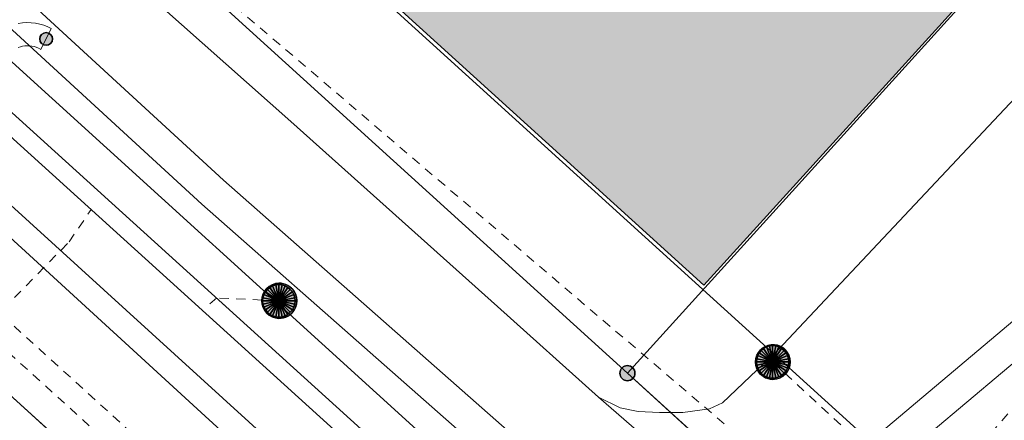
# Model space of a CAD drawing. Header units: metres. Extents: x 2695560 to 2696939, y 1260491 to 1262050.
# Tile 563 of 656: x 2695999 to 2696020, y 1261179 to 1261187. Entities that reach past the tile are written whole.
import ezdxf

# ---------------------------------------------------------------- set-up
doc = ezdxf.new("R2010")
doc.units = ezdxf.units.M
doc.linetypes.add('AUSGEZOGEN', pattern=[0])
doc.linetypes.add('VERDECKT2_S2', pattern=[0.36, 0.2, -0.16])
for name, color, linetype in [('XR$1$AV_Gebäudeflächen (BB)', 7, 'AUSGEZOGEN'), ('XR$1$AV_Grenzpunkte', 7, 'AUSGEZOGEN'), ('XR$1$AV_Linien (BB)', 7, 'AUSGEZOGEN'), ('XR$1$AW_LK_Schachtdeckel', 24, 'AUSGEZOGEN'), ('XR$1$EW_LK_Knoten', 1, 'AUSGEZOGEN'), ('XR$1$Liegenschaftsgrenzen', 7, 'AUSGEZOGEN'), ('XR$1$PFAV', 255, 'AUSGEZOGEN'), ('XR$1$PFAW', 255, 'AUSGEZOGEN'), ('XR$1$RAEW', 8, 'AUSGEZOGEN'), ('XR$1$RP_Abstandslinie', 7, 'AUSGEZOGEN')]:
    doc.layers.add(name, color=color, linetype=linetype)
for name, color, linetype, lineweight in [('XR$2$ABW-Linie-R-ungenau', 4, 'VERDECKT2_S2', 18), ('XR$2$ABW-LinieFlaeche-R-genau', 4, 'AUSGEZOGEN', 18), ('XR$2$ABW-Punkt', 6, 'AUSGEZOGEN', 18), ('XR$2$ELE-Flaeche-oberirdisch', 1, 'AUSGEZOGEN', 18), ('XR$2$ELE-LinieFlaeche-genau', 1, 'AUSGEZOGEN', 18), ('XR$2$ELE-LinieFlaeche-ungenau', 1, 'VERDECKT2_S2', 18), ('XR$2$GAS-Linie-genau', 12, 'AUSGEZOGEN', 18), ('XR$2$KOM-Linie-U-genau', 91, 'AUSGEZOGEN', 18), ('XR$2$WAS-Linie-genau', 5, 'AUSGEZOGEN', 18)]:
    doc.layers.add(name, color=color, linetype=linetype, lineweight=lineweight)

# ---------------------------------------------------------------- blocks, each defined once
blk = doc.blocks.new('BAV15')
at = {"layer": 'XR$1$PFAV', "transparency": 33554687}
blk.add_hatch(color=7, dxfattribs=at).paths.add_polyline_path([(0.5, 0), (0.49, 0.101), (0.459, 0.197), (0.41, 0.286), (0.344, 0.362), (0.264, 0.424), (0.174, 0.469), (0.076, 0.494), (-0.025, 0.499), (-0.125, 0.484), (-0.22, 0.449), (-0.306, 0.395), (-0.379, 0.326), (-0.437, 0.243), (-0.477, 0.15), (-0.497, 0.051), (-0.497, -0.051), (-0.477, -0.15), (-0.437, -0.243), (-0.379, -0.326), (-0.306, -0.395), (-0.22, -0.449), (-0.125, -0.484), (-0.025, -0.499), (0.076, -0.494), (0.174, -0.469), (0.264, -0.424), (0.344, -0.362), (0.41, -0.286), (0.459, -0.197), (0.49, -0.101)])
at = {"color": 7, "transparency": 33554687}
for start, end in [(90, 270), (270, 90)]:
    blk.add_arc((0, 0), 0.5, start, end, dxfattribs=at)
at = {"layer": 'XR$1$PFAV', "transparency": 33554687}
blk.add_circle((0, 0), 0.5, dxfattribs=at)
blk = doc.blocks.new('BAW2088')
at = {"layer": 'XR$1$PFAW', "transparency": 33554687}
blk.add_hatch(color=253, dxfattribs=at).paths.add_polyline_path([(0.51, 0), (0.5, 0.101), (0.47, 0.197), (0.421, 0.286), (0.355, 0.362), (0.275, 0.424), (0.184, 0.469), (0.086, 0.494), (-0.015, 0.499), (-0.115, 0.484), (-0.21, 0.449), (-0.296, 0.395), (-0.369, 0.326), (-0.427, 0.243), (-0.467, 0.15), (-0.487, 0.051), (-0.487, -0.051), (-0.467, -0.15), (-0.427, -0.243), (-0.369, -0.326), (-0.296, -0.395), (-0.21, -0.449), (-0.115, -0.484), (-0.015, -0.499), (0.086, -0.494), (0.184, -0.469), (0.275, -0.424), (0.355, -0.362), (0.421, -0.286), (0.47, -0.197), (0.5, -0.101)])
at = {"transparency": 33554687}
for start, end in [(91.1948, 268.8052), (268.8052, 91.1948)]:
    blk.add_arc((0.01, 0), 0.5, start, end, dxfattribs=at)
at = {"layer": 'XR$1$PFAW', "transparency": 33554687}
blk.add_circle((0.01, 0), 0.5, dxfattribs=at)
blk = doc.blocks.new('BAW2082')
at = {"layer": 'XR$1$PFAW', "transparency": 33554687}
blk.add_hatch(color=7, dxfattribs=at).paths.add_polyline_path([(0.509, -0.003), (0.499, 0.098), (0.469, 0.194), (0.42, 0.283), (0.354, 0.359), (0.274, 0.421), (0.183, 0.466), (0.085, 0.491), (-0.016, 0.496), (-0.116, 0.481), (-0.211, 0.446), (-0.297, 0.392), (-0.37, 0.323), (-0.428, 0.24), (-0.468, 0.147), (-0.488, 0.047), (-0.488, -0.054), (-0.468, -0.153), (-0.428, -0.246), (-0.37, -0.329), (-0.297, -0.398), (-0.211, -0.452), (-0.116, -0.487), (-0.016, -0.502), (0.085, -0.497), (0.183, -0.472), (0.274, -0.427), (0.354, -0.366), (0.42, -0.289), (0.469, -0.2), (0.499, -0.104)])
at = {"transparency": 33554687}
for start, end in [(91.1948, 268.8052), (268.8052, 91.1948)]:
    blk.add_arc((0.01, 0), 0.5, start, end, dxfattribs=at)
at = {"layer": 'XR$1$PFAW', "transparency": 33554687}
blk.add_circle((0.009, -0.003), 0.5, dxfattribs=at)
blk = doc.blocks.new('BEW957')
at = {"layer": 'XR$1$RAEW', "transparency": 33554687}
blk.add_hatch(color=1, dxfattribs=at).paths.add_polyline_path([(-0.5, 0), (-0.497, -0.051), (-0.49, -0.101), (-0.477, -0.15), (-0.459, -0.197), (-0.437, -0.243), (-0.41, -0.286), (-0.379, -0.326), (-0.344, -0.362), (-0.306, -0.395), (-0.264, -0.424), (-0.22, -0.449), (-0.174, -0.469), (-0.125, -0.484), (-0.076, -0.494), (-0.025, -0.499), (0.025, -0.499), (0.076, -0.494), (0.125, -0.484), (0.174, -0.469), (0.22, -0.449), (0.264, -0.424), (0.306, -0.395), (0.344, -0.362), (0.379, -0.326), (0.41, -0.286), (0.437, -0.243), (0.459, -0.197), (0.477, -0.15), (0.49, -0.101), (0.497, -0.051), (0.5, 0), (0.497, 0.051), (0.49, 0.101), (0.477, 0.15), (0.459, 0.197), (0.437, 0.243), (0.41, 0.286), (0.379, 0.326), (0.344, 0.362), (0.306, 0.395), (0.264, 0.424), (0.22, 0.449), (0.174, 0.469), (0.125, 0.484), (0.076, 0.494), (0.025, 0.499), (-0.025, 0.499), (-0.076, 0.494), (-0.125, 0.484), (-0.174, 0.469), (-0.22, 0.449), (-0.264, 0.424), (-0.306, 0.395), (-0.344, 0.362), (-0.379, 0.326), (-0.41, 0.286), (-0.437, 0.243), (-0.459, 0.197), (-0.477, 0.15), (-0.49, 0.101), (-0.497, 0.051)])
at = {"color": 1, "transparency": 33554687}
for start, end in [(90, 180), (180, 270), (0, 90), (270, 0)]:
    blk.add_arc((0, 0), 0.5, start, end, dxfattribs=at)
at = {"layer": 'XR$1$RAEW', "color": 1, "transparency": 33554687}
blk.add_circle((0, 0), 0.5, dxfattribs=at)
blk = doc.blocks.new('ABW-SCHLAMMSAMMLER_RUND')
at = {"layer": 'XR$2$ABW-Punkt', "linetype": 'AUSGEZOGEN', "lineweight": 13, "transparency": 33554687}
for p, q in [((-70, 75, 2500), (70, 75, 2500)), ((-70, -75, 2500), (70, -75, 2500))]:
    blk.add_line(p, q, dxfattribs=at)
blk.add_polyline3d([(90, 0, 2500), (0, 0, 2500), (-90, 0, 2500)], dxfattribs=at)
at = {"layer": 'XR$2$ABW-Punkt', "linetype": 'AUSGEZOGEN', "lineweight": 25, "transparency": 33554687}
for points in [[(-147, 29, 2500), (0, 0, 2500), (-150, 0, 2500)], [(-147, 29), (0, 0), (-150, 0)], [(-147, 29, 2500), (-147, 29), (-150, 0), (-150, 0, 2500)], [(-150, 0, 2500), (0, 0, 2500), (-147, -29, 2500)], [(-150, 0), (0, 0), (-147, -29)], [(-139, 57, 2500), (0, 0, 2500), (-147, 29, 2500)], [(-139, 57), (0, 0), (-147, 29)], [(-139, 57, 2500), (-139, 57), (-147, 29), (-147, 29, 2500)], [(-147, -29, 2500), (0, 0, 2500), (-139, -57, 2500)], [(-147, -29), (0, 0), (-139, -57)], [(-125, 83, 2500), (0, 0, 2500), (-139, 57, 2500)], [(-125, 83), (0, 0), (-139, 57)], [(-125, 83, 2500), (-125, 83), (-139, 57), (-139, 57, 2500)], [(-139, -57, 2500), (0, 0, 2500), (-125, -83, 2500)], [(-139, -57), (0, 0), (-125, -83)], [(-106, 106, 2500), (0, 0, 2500), (-125, 83, 2500)], [(-106, 106), (0, 0), (-125, 83)], [(-106, 106, 2500), (-106, 106), (-125, 83), (-125, 83, 2500)], [(-125, -83, 2500), (0, 0, 2500), (-106, -106, 2500)], [(-125, -83), (0, 0), (-106, -106)], [(-83, 125, 2500), (0, 0, 2500), (-106, 106, 2500)], [(-83, 125), (0, 0), (-106, 106)], [(-83, 125, 2500), (-83, 125), (-106, 106), (-106, 106, 2500)], [(-106, -106, 2500), (0, 0, 2500), (-83, -125, 2500)], [(-106, -106), (0, 0), (-83, -125)], [(-57, 139, 2500), (0, 0, 2500), (-83, 125, 2500)], [(-57, 139), (0, 0), (-83, 125)], [(-57, 139, 2500), (-57, 139), (-83, 125), (-83, 125, 2500)], [(-83, -125, 2500), (0, 0, 2500), (-57, -139, 2500)], [(-83, -125), (0, 0), (-57, -139)], [(-29, 147, 2500), (0, 0, 2500), (-57, 139, 2500)], [(-29, 147), (0, 0), (-57, 139)], [(-29, 147, 2500), (-29, 147), (-57, 139), (-57, 139, 2500)], [(-57, -139, 2500), (0, 0, 2500), (-29, -147, 2500)], [(-57, -139), (0, 0), (-29, -147)], [(0, 150, 2500), (0, 0, 2500), (-29, 147, 2500)], [(0, 150), (0, 0), (-29, 147)], [(0, 150, 2500), (0, 150), (-29, 147), (-29, 147, 2500)], [(-29, -147, 2500), (0, 0, 2500), (0, -150, 2500)], [(-29, -147), (0, 0), (0, -150)], [(29, 147, 2500), (0, 0, 2500), (0, 150, 2500)], [(29, 147), (0, 0), (0, 150)], [(29, 147, 2500), (29, 147), (0, 150), (0, 150, 2500)], [(57, 139, 2500), (0, 0, 2500), (29, 147, 2500)], [(57, 139), (0, 0), (29, 147)], [(83, 125, 2500), (0, 0, 2500), (57, 139, 2500)], [(83, 125), (0, 0), (57, 139)], [(106, 106, 2500), (0, 0, 2500), (83, 125, 2500)], [(106, 106), (0, 0), (83, 125)], [(125, 83, 2500), (0, 0, 2500), (106, 106, 2500)], [(125, 83), (0, 0), (106, 106)], [(139, 57, 2500), (0, 0, 2500), (125, 83, 2500)], [(139, 57), (0, 0), (125, 83)], [(147, 29, 2500), (0, 0, 2500), (139, 57, 2500)], [(147, 29), (0, 0), (139, 57)], [(150, 0, 2500), (0, 0, 2500), (147, 29, 2500)], [(150, 0), (0, 0), (147, 29)], [(0, -150, 2500), (0, 0, 2500), (29, -147, 2500)], [(29, -147, 2500), (0, 0, 2500), (57, -139, 2500)], [(57, -139, 2500), (0, 0, 2500), (83, -125, 2500)], [(83, -125, 2500), (0, 0, 2500), (106, -106, 2500)], [(106, -106, 2500), (0, 0, 2500), (125, -83, 2500)], [(125, -83, 2500), (0, 0, 2500), (139, -57, 2500)], [(139, -57, 2500), (0, 0, 2500), (147, -29, 2500)], [(147, -29, 2500), (0, 0, 2500), (150, 0, 2500)], [(0, -150), (0, 0), (29, -147)], [(29, -147), (0, 0), (57, -139)], [(57, -139), (0, 0), (83, -125)], [(83, -125), (0, 0), (106, -106)], [(106, -106), (0, 0), (125, -83)], [(125, -83), (0, 0), (139, -57)], [(139, -57), (0, 0), (147, -29)], [(147, -29), (0, 0), (150, 0)], [(57, 139, 2500), (57, 139), (29, 147), (29, 147, 2500)], [(83, 125, 2500), (83, 125), (57, 139), (57, 139, 2500)], [(106, 106, 2500), (106, 106), (83, 125), (83, 125, 2500)], [(125, 83, 2500), (125, 83), (106, 106), (106, 106, 2500)], [(139, 57, 2500), (139, 57), (125, 83), (125, 83, 2500)], [(147, 29, 2500), (147, 29), (139, 57), (139, 57, 2500)], [(150, 0, 2500), (150, 0), (147, 29), (147, 29, 2500)], [(-150, 0, 2500), (-150, 0), (-147, -29), (-147, -29, 2500)], [(-147, -29, 2500), (-147, -29), (-139, -57), (-139, -57, 2500)], [(-139, -57, 2500), (-139, -57), (-125, -83), (-125, -83, 2500)], [(-125, -83, 2500), (-125, -83), (-106, -106), (-106, -106, 2500)], [(-106, -106, 2500), (-106, -106), (-83, -125), (-83, -125, 2500)], [(-83, -125, 2500), (-83, -125), (-57, -139), (-57, -139, 2500)], [(-57, -139, 2500), (-57, -139), (-29, -147), (-29, -147, 2500)], [(-29, -147, 2500), (-29, -147), (0, -150), (0, -150, 2500)], [(0, -150, 2500), (0, -150), (29, -147), (29, -147, 2500)], [(29, -147, 2500), (29, -147), (57, -139), (57, -139, 2500)], [(57, -139, 2500), (57, -139), (83, -125), (83, -125, 2500)], [(83, -125, 2500), (83, -125), (106, -106), (106, -106, 2500)], [(106, -106, 2500), (106, -106), (125, -83), (125, -83, 2500)], [(125, -83, 2500), (125, -83), (139, -57), (139, -57, 2500)], [(139, -57, 2500), (139, -57), (147, -29), (147, -29, 2500)], [(147, -29, 2500), (147, -29), (150, 0), (150, 0, 2500)]]:
    blk.add_3dface(points, dxfattribs=at)
blk = doc.blocks.new('ABW-KONTROLLSCHACHT')
at = {"layer": 'XR$2$ABW-Punkt', "linetype": 'AUSGEZOGEN', "lineweight": 25, "transparency": 33554687}
for points in [[(-247, 247, 2500), (0, 0, 2500), (-291, 194, 2500)], [(-247, 247), (0, 0), (-291, 194)], [(-247, 247, 2500), (-247, 247), (-291, 194), (-291, 194, 2500)], [(-194, 291, 2500), (0, 0, 2500), (-247, 247, 2500)], [(-194, 291), (0, 0), (-247, 247)], [(-194, 291, 2500), (-194, 291), (-247, 247), (-247, 247, 2500)], [(-134, 323, 2500), (0, 0, 2500), (-194, 291, 2500)], [(-134, 323), (0, 0), (-194, 291)], [(-134, 323, 2500), (-134, 323), (-194, 291), (-194, 291, 2500)], [(-68, 343, 2500), (0, 0, 2500), (-134, 323, 2500)], [(-68, 343), (0, 0), (-134, 323)], [(-68, 343, 2500), (-68, 343), (-134, 323), (-134, 323, 2500)], [(0, 350, 2500), (0, 0, 2500), (-68, 343, 2500)], [(0, 350), (0, 0), (-68, 343)], [(0, 350, 2500), (0, 350), (-68, 343), (-68, 343, 2500)], [(68, 343, 2500), (0, 0, 2500), (0, 350, 2500)], [(68, 343), (0, 0), (0, 350)], [(68, 343, 2500), (68, 343), (0, 350), (0, 350, 2500)], [(134, 323, 2500), (0, 0, 2500), (68, 343, 2500)], [(134, 323), (0, 0), (68, 343)], [(194, 291, 2500), (0, 0, 2500), (134, 323, 2500)], [(194, 291), (0, 0), (134, 323)], [(247, 247, 2500), (0, 0, 2500), (194, 291, 2500)], [(247, 247), (0, 0), (194, 291)], [(291, 194, 2500), (0, 0, 2500), (247, 247, 2500)], [(291, 194), (0, 0), (247, 247)], [(134, 323, 2500), (134, 323), (68, 343), (68, 343, 2500)], [(194, 291, 2500), (194, 291), (134, 323), (134, 323, 2500)], [(247, 247, 2500), (247, 247), (194, 291), (194, 291, 2500)], [(291, 194, 2500), (291, 194), (247, 247), (247, 247, 2500)], [(-343, 68, 2500), (0, 0, 2500), (-350, 0, 2500)], [(-343, 68), (0, 0), (-350, 0)], [(-343, 68, 2500), (-343, 68), (-350, 0), (-350, 0, 2500)], [(-350, 0, 2500), (0, 0, 2500), (-343, -68, 2500)], [(-350, 0), (0, 0), (-343, -68)], [(-323, 134, 2500), (0, 0, 2500), (-343, 68, 2500)], [(-323, 134), (0, 0), (-343, 68)], [(-323, 134, 2500), (-323, 134), (-343, 68), (-343, 68, 2500)], [(-343, -68, 2500), (0, 0, 2500), (-323, -134, 2500)], [(-343, -68), (0, 0), (-323, -134)], [(-291, 194, 2500), (0, 0, 2500), (-323, 134, 2500)], [(-291, 194), (0, 0), (-323, 134)], [(-291, 194, 2500), (-291, 194), (-323, 134), (-323, 134, 2500)], [(-323, -134, 2500), (0, 0, 2500), (-291, -194, 2500)], [(-323, -134), (0, 0), (-291, -194)], [(-291, -194, 2500), (0, 0, 2500), (-247, -247, 2500)], [(-291, -194), (0, 0), (-247, -247)], [(-247, -247, 2500), (0, 0, 2500), (-194, -291, 2500)], [(-247, -247), (0, 0), (-194, -291)], [(-194, -291, 2500), (0, 0, 2500), (-134, -323, 2500)], [(-194, -291), (0, 0), (-134, -323)], [(-134, -323, 2500), (0, 0, 2500), (-68, -343, 2500)], [(-134, -323), (0, 0), (-68, -343)], [(-68, -343, 2500), (0, 0, 2500), (0, -350, 2500)], [(-68, -343), (0, 0), (0, -350)], [(323, 134, 2500), (0, 0, 2500), (291, 194, 2500)], [(323, 134), (0, 0), (291, 194)], [(343, 68, 2500), (0, 0, 2500), (323, 134, 2500)], [(343, 68), (0, 0), (323, 134)], [(350, 0, 2500), (0, 0, 2500), (343, 68, 2500)], [(350, 0), (0, 0), (343, 68)], [(0, -350, 2500), (0, 0, 2500), (68, -343, 2500)], [(68, -343, 2500), (0, 0, 2500), (134, -323, 2500)], [(134, -323, 2500), (0, 0, 2500), (194, -291, 2500)], [(194, -291, 2500), (0, 0, 2500), (247, -247, 2500)], [(247, -247, 2500), (0, 0, 2500), (291, -194, 2500)], [(291, -194, 2500), (0, 0, 2500), (323, -134, 2500)], [(323, -134, 2500), (0, 0, 2500), (343, -68, 2500)], [(343, -68, 2500), (0, 0, 2500), (350, 0, 2500)], [(0, -350), (0, 0), (68, -343)], [(68, -343), (0, 0), (134, -323)], [(134, -323), (0, 0), (194, -291)], [(194, -291), (0, 0), (247, -247)], [(247, -247), (0, 0), (291, -194)], [(291, -194), (0, 0), (323, -134)], [(323, -134), (0, 0), (343, -68)], [(343, -68), (0, 0), (350, 0)], [(323, 134, 2500), (323, 134), (291, 194), (291, 194, 2500)], [(343, 68, 2500), (343, 68), (323, 134), (323, 134, 2500)], [(350, 0, 2500), (350, 0), (343, 68), (343, 68, 2500)], [(-350, 0, 2500), (-350, 0), (-343, -68), (-343, -68, 2500)], [(-343, -68, 2500), (-343, -68), (-323, -134), (-323, -134, 2500)], [(-323, -134, 2500), (-323, -134), (-291, -194), (-291, -194, 2500)], [(-291, -194, 2500), (-291, -194), (-247, -247), (-247, -247, 2500)], [(247, -247, 2500), (247, -247), (291, -194), (291, -194, 2500)], [(291, -194, 2500), (291, -194), (323, -134), (323, -134, 2500)], [(323, -134, 2500), (323, -134), (343, -68), (343, -68, 2500)], [(343, -68, 2500), (343, -68), (350, 0), (350, 0, 2500)], [(-247, -247, 2500), (-247, -247), (-194, -291), (-194, -291, 2500)], [(-194, -291, 2500), (-194, -291), (-134, -323), (-134, -323, 2500)], [(-134, -323, 2500), (-134, -323), (-68, -343), (-68, -343, 2500)], [(-68, -343, 2500), (-68, -343), (0, -350), (0, -350, 2500)], [(0, -350, 2500), (0, -350), (68, -343), (68, -343, 2500)], [(68, -343, 2500), (68, -343), (134, -323), (134, -323, 2500)], [(134, -323, 2500), (134, -323), (194, -291), (194, -291, 2500)], [(194, -291, 2500), (194, -291), (247, -247), (247, -247, 2500)]]:
    blk.add_3dface(points, dxfattribs=at)
blk = doc.blocks.new('ABW-DECKEL')
at = {"layer": 'XR$2$ABW-Punkt', "linetype": 'AUSGEZOGEN', "lineweight": 25, "transparency": 33554687}
for points in [[(-247, 247, 2500), (0, 0, 2500), (-291, 194, 2500)], [(-247, 247), (0, 0), (-291, 194)], [(-247, 247, 2500), (-247, 247), (-291, 194), (-291, 194, 2500)], [(-194, 291, 2500), (0, 0, 2500), (-247, 247, 2500)], [(-194, 291), (0, 0), (-247, 247)], [(-194, 291, 2500), (-194, 291), (-247, 247), (-247, 247, 2500)], [(-134, 323, 2500), (0, 0, 2500), (-194, 291, 2500)], [(-134, 323), (0, 0), (-194, 291)], [(-134, 323, 2500), (-134, 323), (-194, 291), (-194, 291, 2500)], [(-68, 343, 2500), (0, 0, 2500), (-134, 323, 2500)], [(-68, 343), (0, 0), (-134, 323)], [(-68, 343, 2500), (-68, 343), (-134, 323), (-134, 323, 2500)], [(0, 350, 2500), (0, 0, 2500), (-68, 343, 2500)], [(0, 350), (0, 0), (-68, 343)], [(0, 350, 2500), (0, 350), (-68, 343), (-68, 343, 2500)], [(68, 343, 2500), (0, 0, 2500), (0, 350, 2500)], [(68, 343), (0, 0), (0, 350)], [(68, 343, 2500), (68, 343), (0, 350), (0, 350, 2500)], [(134, 323, 2500), (0, 0, 2500), (68, 343, 2500)], [(134, 323), (0, 0), (68, 343)], [(194, 291, 2500), (0, 0, 2500), (134, 323, 2500)], [(194, 291), (0, 0), (134, 323)], [(247, 247, 2500), (0, 0, 2500), (194, 291, 2500)], [(247, 247), (0, 0), (194, 291)], [(291, 194, 2500), (0, 0, 2500), (247, 247, 2500)], [(291, 194), (0, 0), (247, 247)], [(134, 323, 2500), (134, 323), (68, 343), (68, 343, 2500)], [(194, 291, 2500), (194, 291), (134, 323), (134, 323, 2500)], [(247, 247, 2500), (247, 247), (194, 291), (194, 291, 2500)], [(291, 194, 2500), (291, 194), (247, 247), (247, 247, 2500)], [(-343, 68, 2500), (0, 0, 2500), (-350, 0, 2500)], [(-343, 68), (0, 0), (-350, 0)], [(-343, 68, 2500), (-343, 68), (-350, 0), (-350, 0, 2500)], [(-350, 0, 2500), (0, 0, 2500), (-343, -68, 2500)], [(-350, 0), (0, 0), (-343, -68)], [(-323, 134, 2500), (0, 0, 2500), (-343, 68, 2500)], [(-323, 134), (0, 0), (-343, 68)], [(-323, 134, 2500), (-323, 134), (-343, 68), (-343, 68, 2500)], [(-343, -68, 2500), (0, 0, 2500), (-323, -134, 2500)], [(-343, -68), (0, 0), (-323, -134)], [(-291, 194, 2500), (0, 0, 2500), (-323, 134, 2500)], [(-291, 194), (0, 0), (-323, 134)], [(-291, 194, 2500), (-291, 194), (-323, 134), (-323, 134, 2500)], [(-323, -134, 2500), (0, 0, 2500), (-291, -194, 2500)], [(-323, -134), (0, 0), (-291, -194)], [(-291, -194, 2500), (0, 0, 2500), (-247, -247, 2500)], [(-291, -194), (0, 0), (-247, -247)], [(-247, -247, 2500), (0, 0, 2500), (-194, -291, 2500)], [(-247, -247), (0, 0), (-194, -291)], [(-194, -291, 2500), (0, 0, 2500), (-134, -323, 2500)], [(-194, -291), (0, 0), (-134, -323)], [(-134, -323, 2500), (0, 0, 2500), (-68, -343, 2500)], [(-134, -323), (0, 0), (-68, -343)], [(-68, -343, 2500), (0, 0, 2500), (0, -350, 2500)], [(-68, -343), (0, 0), (0, -350)], [(323, 134, 2500), (0, 0, 2500), (291, 194, 2500)], [(323, 134), (0, 0), (291, 194)], [(343, 68, 2500), (0, 0, 2500), (323, 134, 2500)], [(343, 68), (0, 0), (323, 134)], [(350, 0, 2500), (0, 0, 2500), (343, 68, 2500)], [(350, 0), (0, 0), (343, 68)], [(0, -350, 2500), (0, 0, 2500), (68, -343, 2500)], [(68, -343, 2500), (0, 0, 2500), (134, -323, 2500)], [(134, -323, 2500), (0, 0, 2500), (194, -291, 2500)], [(194, -291, 2500), (0, 0, 2500), (247, -247, 2500)], [(247, -247, 2500), (0, 0, 2500), (291, -194, 2500)], [(291, -194, 2500), (0, 0, 2500), (323, -134, 2500)], [(323, -134, 2500), (0, 0, 2500), (343, -68, 2500)], [(343, -68, 2500), (0, 0, 2500), (350, 0, 2500)], [(0, -350), (0, 0), (68, -343)], [(68, -343), (0, 0), (134, -323)], [(134, -323), (0, 0), (194, -291)], [(194, -291), (0, 0), (247, -247)], [(247, -247), (0, 0), (291, -194)], [(291, -194), (0, 0), (323, -134)], [(323, -134), (0, 0), (343, -68)], [(343, -68), (0, 0), (350, 0)], [(323, 134, 2500), (323, 134), (291, 194), (291, 194, 2500)], [(343, 68, 2500), (343, 68), (323, 134), (323, 134, 2500)], [(350, 0, 2500), (350, 0), (343, 68), (343, 68, 2500)], [(-350, 0, 2500), (-350, 0), (-343, -68), (-343, -68, 2500)], [(-343, -68, 2500), (-343, -68), (-323, -134), (-323, -134, 2500)], [(-323, -134, 2500), (-323, -134), (-291, -194), (-291, -194, 2500)], [(-291, -194, 2500), (-291, -194), (-247, -247), (-247, -247, 2500)], [(247, -247, 2500), (247, -247), (291, -194), (291, -194, 2500)], [(291, -194, 2500), (291, -194), (323, -134), (323, -134, 2500)], [(323, -134, 2500), (323, -134), (343, -68), (343, -68, 2500)], [(343, -68, 2500), (343, -68), (350, 0), (350, 0, 2500)], [(-247, -247, 2500), (-247, -247), (-194, -291), (-194, -291, 2500)], [(-194, -291, 2500), (-194, -291), (-134, -323), (-134, -323, 2500)], [(-134, -323, 2500), (-134, -323), (-68, -343), (-68, -343, 2500)], [(-68, -343, 2500), (-68, -343), (0, -350), (0, -350, 2500)], [(0, -350, 2500), (0, -350), (68, -343), (68, -343, 2500)], [(68, -343, 2500), (68, -343), (134, -323), (134, -323, 2500)], [(134, -323, 2500), (134, -323), (194, -291), (194, -291, 2500)], [(194, -291, 2500), (194, -291), (247, -247), (247, -247, 2500)]]:
    blk.add_3dface(points, dxfattribs=at)

msp = doc.modelspace()

# ---------------------------------------------------------------- hatches: boundary and pattern name
at = {"layer": 'XR$1$AV_Gebäudeflächen (BB)', "true_color": 0xd2d2d2, "transparency": 33554687}
msp.add_hatch(color=254, dxfattribs=at).paths.add_polyline_path([(2696054.27, 1261295.671), (2696045.902, 1261303.349), (2696044.104, 1261301.665), (2696044.133, 1261301.643), (2696034.4, 1261292.237), (2696034.13, 1261292.518), (2696002.52, 1261262.139), (2696002.786, 1261261.862), (2695994.387, 1261253.784), (2695990.057, 1261249.619), (2695973.611, 1261233.8), (2695973.334, 1261234.089), (2695966.481, 1261227.515), (2695966.749, 1261227.227), (2695965.083, 1261225.645), (2696013.63, 1261181.611), (2696088.872, 1261264.47), (2696088.212, 1261265.07), (2696088.037, 1261264.877), (2696087.555, 1261265.314), (2696087.468, 1261265.217), (2696083.18, 1261269.107), (2696083.267, 1261269.204), (2696082.786, 1261269.64), (2696082.957, 1261269.829), (2696082.29, 1261270.436), (2696082.118, 1261270.246), (2696081.637, 1261270.683), (2696081.549, 1261270.587), (2696077.248, 1261274.489), (2696077.335, 1261274.585), (2696076.854, 1261275.022), (2696077.03, 1261275.216), (2696076.368, 1261275.818), (2696076.191, 1261275.623), (2696075.71, 1261276.06), (2696075.623, 1261275.964), (2696071.322, 1261279.866), (2696071.409, 1261279.962), (2696070.928, 1261280.399), (2696071.102, 1261280.591), (2696070.44, 1261281.195), (2696070.264, 1261281.001), (2696069.782, 1261281.438), (2696069.695, 1261281.341), (2696065.396, 1261285.241), (2696065.484, 1261285.338), (2696065.002, 1261285.774), (2696065.175, 1261285.965), (2696064.507, 1261286.574), (2696064.333, 1261286.382), (2696063.851, 1261286.819), (2696063.764, 1261286.722), (2696059.448, 1261290.638), (2696059.535, 1261290.734), (2696059.054, 1261291.171), (2696059.229, 1261291.364), (2696058.194, 1261292.302), (2696057.932, 1261292.013), (2696054.098, 1261295.506)])

# ---------------------------------------------------------------- linework, layer by layer
at = {"layer": 'XR$1$AV_Linien (BB)', "color": 7, "linetype": 'AUSGEZOGEN', "transparency": 33554687}
for p, q in [((2696088.872, 1261264.47), (2696013.63, 1261181.611)), ((2695962.638, 1261224.501), (2696011.981, 1261179.711)), ((2695959.865, 1261221.68), (2696009.281, 1261176.816))]:
    msp.add_line(p, q, dxfattribs=at)
for points in [[(2696013.63, 1261181.611), (2695965.083, 1261225.645), (2695966.749, 1261227.227), (2695966.481, 1261227.515), (2695973.334, 1261234.089)], [(2696008.009, 1261170.76), (2696000.75, 1261177.34), (2695993.496, 1261183.916)], [(2696011.981, 1261179.711), (2696018.053, 1261174.2), (2696061.352, 1261134.897), (2696060.716, 1261134.141), (2696071.236, 1261124.558)]]:
    msp.add_lwpolyline(points, dxfattribs=at)
at = {"layer": 'XR$1$Liegenschaftsgrenzen', "color": 7, "linetype": 'AUSGEZOGEN', "transparency": 33554687}
for p, q in [((2696011.981, 1261179.711), (2695962.638, 1261224.501)), ((2695990.91, 1261186.26), (2696000.75, 1261177.34)), ((2696011.981, 1261179.711), (2696018.153, 1261174.109))]:
    msp.add_line(p, q, dxfattribs=at)
msp.add_lwpolyline([(2696011.981, 1261179.711), (2696070.1, 1261243.806), (2696086.456, 1261228.976), (2696092.892, 1261236.019)], dxfattribs=at)
at = {"layer": 'XR$1$RP_Abstandslinie', "color": 7, "linetype": 'AUSGEZOGEN', "transparency": 33554687}
msp.add_lwpolyline([(2695964.57, 1261225.99), (2695993.28, 1261199.95), (2696022.91, 1261173.08), (2696052.53, 1261146.2), (2696081.23, 1261120.16), (2696106.53, 1261149.69), (2696139.06, 1261187.66), (2696176.2, 1261231)], dxfattribs=at)
at = {"layer": 'XR$2$ABW-Linie-R-ungenau', "linetype": 'VERDECKT2_S2', "transparency": 33554687}
for p, q in [((2696035.671, 1261196.381), (2696019.455, 1261177.994)), ((2695994.745, 1261195.102), (2696016.847, 1261176.251))]:
    msp.add_line(p, q, dxfattribs=at)
for points in [[(2695994.463, 1261176.973), (2695999.932, 1261182.544), (2696000.408, 1261183.241)], [(2696004.459, 1261181.271), (2696003.122, 1261181.333), (2696002.951, 1261181.195)], [(2696015.115, 1261179.955), (2696017.94, 1261177.344), (2696018.031, 1261176.921)]]:
    msp.add_lwpolyline(points, dxfattribs=at)
at = {"layer": 'XR$2$ABW-LinieFlaeche-R-genau', "linetype": 'AUSGEZOGEN', "transparency": 33554687}
msp.add_lwpolyline([(2695981.337, 1261200.521), (2696010.115, 1261174.446), (2696010.383, 1261174.742), (2695981.932, 1261200.521), (2695981.337, 1261200.521)], close=True, dxfattribs=at)
at = {"layer": 'XR$2$ELE-Flaeche-oberirdisch', "transparency": 33554687}
msp.add_lwpolyline([(2695989.834, 1261196.214), (2695984.964, 1261200.521), (2695983.907, 1261200.521), (2695989.366, 1261195.694), (2696002.799, 1261183.356), (2696010.663, 1261176.424), (2696011.139, 1261176.938), (2696003.267, 1261183.876), (2695989.834, 1261196.214)], close=True, dxfattribs=at)
msp.add_lwpolyline([(2696031.744, 1261191.482), (2696025.908, 1261186.517), (2696025.517, 1261186.188), (2696025.134, 1261185.849), (2696024.76, 1261185.5), (2696024.394, 1261185.143), (2696024.037, 1261184.777), (2696023.69, 1261184.402), (2696023.351, 1261184.019), (2696023.022, 1261183.628), (2696021.121, 1261181.522), (2696014.177, 1261175.681), (2696014.688, 1261175.203), (2696021.615, 1261181.024), (2696023.53, 1261183.146), (2696023.855, 1261183.533), (2696024.19, 1261183.912), (2696024.534, 1261184.282), (2696024.887, 1261184.644), (2696025.249, 1261184.998), (2696025.619, 1261185.342), (2696025.997, 1261185.677), (2696026.384, 1261186.003), (2696032.228, 1261190.974)], dxfattribs=at)
at = {"layer": 'XR$2$ELE-LinieFlaeche-genau', "linetype": 'AUSGEZOGEN', "transparency": 33554687}
msp.add_lwpolyline([(2695998.836, 1261187.254), (2695998.927, 1261187.267), (2695999.021, 1261187.272), (2695999.113, 1261187.27), (2695999.204, 1261187.259), (2695999.297, 1261187.241), (2695999.386, 1261187.215), (2695999.473, 1261187.181), (2695999.548, 1261187.144), (2695999.324, 1261186.696), (2695999.271, 1261186.723), (2695999.224, 1261186.741), (2695999.177, 1261186.755), (2695999.128, 1261186.765), (2695999.077, 1261186.77), (2695999.027, 1261186.772), (2695998.977, 1261186.769), (2695998.928, 1261186.762), (2695998.88, 1261186.751), (2695998.833, 1261186.735)], dxfattribs=at)
at = {"layer": 'XR$2$ELE-LinieFlaeche-ungenau', "linetype": 'VERDECKT2_S2', "transparency": 33554687}
msp.add_lwpolyline([(2696006.768, 1261172.774), (2695995.742, 1261182.773), (2695996.078, 1261183.143), (2696007.104, 1261173.144), (2696006.768, 1261172.774)], close=True, dxfattribs=at)
at = {"layer": 'XR$2$GAS-Linie-genau', "linetype": 'AUSGEZOGEN', "transparency": 33554687}
msp.add_lwpolyline([(2696018.167, 1261164.984), (2696010.004, 1261172.25), (2695997.866, 1261183.36)], dxfattribs=at)
at = {"layer": 'XR$2$KOM-Linie-U-genau', "linetype": 'AUSGEZOGEN', "transparency": 33554687}
for points in [[(2696011.354, 1261179.196), (2696011.825, 1261178.967), (2696012.21, 1261178.888), (2696012.675, 1261178.861), (2696013.18, 1261178.861), (2696013.752, 1261178.941), (2696014.031, 1261179.074), (2696015.225, 1261180.208), (2696034.336, 1261200.521)], [(2696011.354, 1261179.196), (2696009.178, 1261181.146), (2696004.717, 1261185.138), (2696001.403, 1261188.086), (2695995.185, 1261193.409)], [(2696011.354, 1261179.196), (2696013.058, 1261177.719), (2696019.083, 1261171.338)]]:
    msp.add_lwpolyline(points, dxfattribs=at)
at = {"layer": 'XR$2$WAS-Linie-genau', "linetype": 'AUSGEZOGEN', "transparency": 33554687}
msp.add_line((2695998.595, 1261183.408), (2696006.9, 1261175.86), dxfattribs=at)

# ---------------------------------------------------------------- block references
at = {"layer": 'XR$1$AV_Grenzpunkte', "color": 7, "linetype": 'AUSGEZOGEN', "lineweight": -3, "transparency": 33554687, "xscale": 0.3249999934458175, "yscale": 0.3249999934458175}
msp.add_blockref('BAV15', (2696011.981, 1261179.711), dxfattribs=at)
at = {"layer": 'XR$1$AW_LK_Schachtdeckel', "color": 24, "linetype": 'AUSGEZOGEN', "lineweight": -3, "transparency": 33554687, "xscale": 0.7578193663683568, "yscale": 0.7578193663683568}
msp.add_blockref('BAW2088', (2696004.46, 1261181.273), dxfattribs=at)
at = {"layer": 'XR$1$AW_LK_Schachtdeckel', "color": 24, "linetype": 'AUSGEZOGEN', "lineweight": -3, "transparency": 33554687, "xscale": 0.7499999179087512, "yscale": 0.7499999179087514, "rotation": 320.866033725}
msp.add_blockref('BAW2082', (2696015.117, 1261179.957), dxfattribs=at)
at = {"layer": 'XR$1$EW_LK_Knoten', "color": 1, "linetype": 'AUSGEZOGEN', "lineweight": -3, "transparency": 33554687, "xscale": 0.2749999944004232, "yscale": 0.2749999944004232}
msp.add_blockref('BEW957', (2695999.437, 1261186.922), dxfattribs=at)
at = {"layer": 'XR$2$ABW-Punkt', "color": 6, "linetype": 'AUSGEZOGEN', "lineweight": 18, "transparency": 33554687, "xscale": 0.001, "yscale": 0.001, "zscale": 0.001, "rotation": 360}
for name, p in [('ABW-DECKEL', (2696004.459, 1261181.271)), ('ABW-SCHLAMMSAMMLER_RUND', (2696004.459, 1261181.271)), ('ABW-KONTROLLSCHACHT', (2696015.115, 1261179.955)), ('ABW-DECKEL', (2696015.115, 1261179.955))]:
    msp.add_blockref(name, p, dxfattribs=at)

doc.saveas('drawing.dxf')
